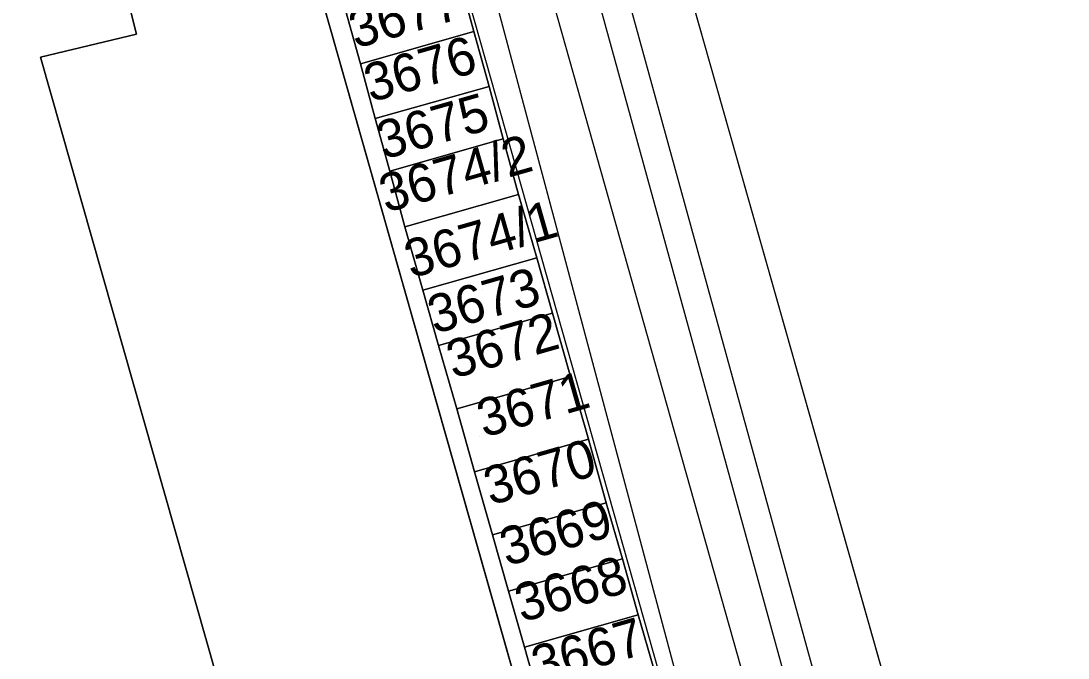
# Model space of a CAD drawing. Extents: x -264070 to -262271, y -1238894 to -1238141.
# Drawn here: x -262414.8 to -262359.7, y -1238220.7 to -1238187.2 of the extents above; entities that cross this region are included whole.
import ezdxf

# ---------------------------------------------------------------- set-up
doc = ezdxf.new("R2010")
doc.units = 0
for name, color, linetype in [('body_kn', 7, 'Continuous'), ('katuz_linie', 7, 'Continuous'), ('kladpar_druhypozemkov', 7, 'Continuous'), ('kladpar_hranice', 7, 'Continuous'), ('kladpar_parcelnecisla', 7, 'Continuous'), ('kladpar_plochy', 7, 'Continuous'), ('tarchy_linie', 7, 'Continuous'), ('zuob_linie', 7, 'Continuous'), ('zuob_plochy', 7, 'Continuous')]:
    doc.layers.add(name, color=color, linetype=linetype)

msp = doc.modelspace()

# ---------------------------------------------------------------- linework, layer by layer
at = {"layer": 'body_kn'}
for p, q in [((-262390.93, -1238187.74), (-262390.93, -1238187.74)), ((-262390.93, -1238187.74), (-262390.93, -1238187.74)), ((-262408.69, -1238187.87), (-262408.69, -1238187.87)), ((-262378.84, -1238188.24), (-262378.84, -1238188.24)), ((-262378.84, -1238188.24), (-262378.84, -1238188.24)), ((-262413.74, -1238189.09), (-262413.74, -1238189.09)), ((-262396.9, -1238189.43), (-262396.9, -1238189.43)), ((-262390.13, -1238190.63), (-262390.13, -1238190.63)), ((-262390.13, -1238190.63), (-262390.13, -1238190.63)), ((-262396.12, -1238192.32), (-262396.12, -1238192.32)), ((-262389.38, -1238193.38), (-262389.38, -1238193.38)), ((-262389.38, -1238193.38), (-262389.38, -1238193.38)), ((-262395.36, -1238195.09), (-262395.36, -1238195.09)), ((-262388.58, -1238196.32), (-262388.58, -1238196.32)), ((-262388.58, -1238196.32), (-262388.58, -1238196.32)), ((-262394.57, -1238198.02), (-262394.57, -1238198.02)), ((-262387.62, -1238199.66), (-262387.62, -1238199.66)), ((-262387.62, -1238199.66), (-262387.62, -1238199.66)), ((-262393.61, -1238201.36), (-262393.61, -1238201.36)), ((-262386.8, -1238202.56), (-262386.8, -1238202.56)), ((-262386.8, -1238202.56), (-262386.8, -1238202.56)), ((-262392.79, -1238204.27), (-262392.79, -1238204.27)), ((-262385.84, -1238205.9), (-262385.84, -1238205.9)), ((-262385.84, -1238205.9), (-262385.84, -1238205.9)), ((-262391.83, -1238207.61), (-262391.83, -1238207.61)), ((-262384.9, -1238209.21), (-262384.9, -1238209.21)), ((-262384.9, -1238209.21), (-262384.9, -1238209.21)), ((-262390.89, -1238210.92), (-262390.89, -1238210.92)), ((-262383.96, -1238212.55), (-262383.96, -1238212.55)), ((-262383.96, -1238212.55), (-262383.96, -1238212.55)), ((-262389.95, -1238214.25), (-262389.95, -1238214.25)), ((-262383.11, -1238215.5), (-262383.11, -1238215.5)), ((-262383.11, -1238215.5), (-262383.11, -1238215.5)), ((-262389.1, -1238217.21), (-262389.1, -1238217.21)), ((-262382.28, -1238218.45), (-262382.28, -1238218.45)), ((-262382.28, -1238218.45), (-262382.28, -1238218.45)), ((-262388.27, -1238220.16), (-262388.27, -1238220.16))]:
    msp.add_line(p, q, dxfattribs=at)
at = {"layer": 'katuz_linie'}
msp.add_lwpolyline([(-262403.88, -1238140.7), (-262389.72, -1238150.23), (-262378.84, -1238188.24), (-262330.05, -1238360.38)], dxfattribs=at)
at = {"layer": 'kladpar_druhypozemkov'}
for p, q in [((-262394.04, -1238189.19), (-262394.04, -1238189.19)), ((-262392.87, -1238191.83), (-262392.87, -1238191.83)), ((-262390.84, -1238194.35), (-262390.84, -1238194.35)), ((-262389.84, -1238197.37), (-262389.84, -1238197.37)), ((-262390.46, -1238201.32), (-262390.46, -1238201.32)), ((-262389.56, -1238203.91), (-262389.56, -1238203.91)), ((-262390.62, -1238209.04), (-262390.62, -1238209.04)), ((-262387.86, -1238210.49), (-262387.86, -1238210.49)), ((-262387.15, -1238213.8), (-262387.15, -1238213.8)), ((-262386.12, -1238216.85), (-262386.12, -1238216.85)), ((-262385.45, -1238219.98), (-262385.45, -1238219.98))]:
    msp.add_line(p, q, dxfattribs=at)
at = {"layer": 'kladpar_hranice'}
msp.add_line((-262389.72, -1238150.23), (-262378.84, -1238188.24), dxfattribs=at)
for points in [[(-262360.5, -1238321.37), (-262399.32, -1238184.63), (-262401.54, -1238176.82), (-262407.99, -1238154.44), (-262408.03, -1238154.32), (-262409.89, -1238148.2), (-262408.59, -1238146.58), (-262403.88, -1238140.7), (-262389.72, -1238150.23)], [(-262378.39, -1238313.48), (-262397.8, -1238318.94), (-262431.42, -1238202.75), (-262452.64, -1238226.14), (-262472.8, -1238248.65), (-262478.54, -1238253.05), (-262489.87, -1238252.04), (-262488.14, -1238247.65), (-262486.63, -1238243.8), (-262479.13, -1238250.08), (-262448.05, -1238212.77), (-262451.61, -1238209.67), (-262450.62, -1238208.43), (-262441.18, -1238196.73), (-262426.3, -1238178.92), (-262408.03, -1238154.32), (-262407.99, -1238154.44), (-262401.54, -1238176.82), (-262407.15, -1238178.16), (-262408.91, -1238171.44), (-262412.63, -1238172.27), (-262408.69, -1238187.87), (-262413.74, -1238189.09), (-262378.39, -1238313.48)], [(-262360.5, -1238321.37), (-262374.91, -1238325.69), (-262378.39, -1238313.48), (-262413.74, -1238189.09), (-262408.69, -1238187.87), (-262412.63, -1238172.27), (-262408.91, -1238171.44), (-262407.15, -1238178.16), (-262401.54, -1238176.82), (-262399.32, -1238184.63), (-262360.5, -1238321.37)], [(-262391.7, -1238184.9), (-262390.93, -1238187.74), (-262396.9, -1238189.43), (-262397.68, -1238186.61), (-262391.7, -1238184.9)], [(-262381.46, -1238221.31), (-262382.28, -1238218.45), (-262383.11, -1238215.5), (-262383.96, -1238212.55), (-262384.9, -1238209.21), (-262385.84, -1238205.9), (-262386.8, -1238202.56), (-262387.62, -1238199.66), (-262388.58, -1238196.32), (-262389.38, -1238193.38), (-262390.13, -1238190.63), (-262390.93, -1238187.74), (-262391.7, -1238184.9)], [(-262397.68, -1238186.61), (-262396.9, -1238189.43), (-262396.12, -1238192.32), (-262395.36, -1238195.09), (-262394.57, -1238198.02), (-262393.61, -1238201.36), (-262392.79, -1238204.27), (-262391.83, -1238207.61), (-262390.89, -1238210.92), (-262389.95, -1238214.25), (-262389.1, -1238217.21), (-262388.27, -1238220.16), (-262387.45, -1238223.02)], [(-262390.93, -1238187.74), (-262390.13, -1238190.63), (-262396.12, -1238192.32), (-262396.9, -1238189.43), (-262390.93, -1238187.74)], [(-262378.84, -1238188.24), (-262330.05, -1238360.38)], [(-262390.13, -1238190.63), (-262389.38, -1238193.38), (-262395.36, -1238195.09), (-262396.12, -1238192.32), (-262390.13, -1238190.63)], [(-262389.38, -1238193.38), (-262388.58, -1238196.32), (-262394.57, -1238198.02), (-262395.36, -1238195.09), (-262389.38, -1238193.38)], [(-262388.58, -1238196.32), (-262387.62, -1238199.66), (-262393.61, -1238201.36), (-262394.57, -1238198.02), (-262388.58, -1238196.32)], [(-262387.62, -1238199.66), (-262386.8, -1238202.56), (-262392.79, -1238204.27), (-262393.61, -1238201.36), (-262387.62, -1238199.66)], [(-262386.8, -1238202.56), (-262385.84, -1238205.9), (-262391.83, -1238207.61), (-262392.79, -1238204.27), (-262386.8, -1238202.56)], [(-262385.84, -1238205.9), (-262384.9, -1238209.21), (-262390.89, -1238210.92), (-262391.83, -1238207.61), (-262385.84, -1238205.9)], [(-262384.9, -1238209.21), (-262383.96, -1238212.55), (-262389.95, -1238214.25), (-262390.89, -1238210.92), (-262384.9, -1238209.21)], [(-262383.96, -1238212.55), (-262383.11, -1238215.5), (-262389.1, -1238217.21), (-262389.95, -1238214.25), (-262383.96, -1238212.55)], [(-262383.11, -1238215.5), (-262382.28, -1238218.45), (-262388.27, -1238220.16), (-262389.1, -1238217.21), (-262383.11, -1238215.5)], [(-262382.28, -1238218.45), (-262381.46, -1238221.31), (-262387.45, -1238223.02), (-262388.27, -1238220.16), (-262382.28, -1238218.45)]]:
    msp.add_lwpolyline(points, dxfattribs=at)
at = {"layer": 'kladpar_plochy'}
for p, q in [((-262389.72, -1238150.23), (-262378.84, -1238188.24)), ((-262360.5, -1238321.37), (-262399.32, -1238184.63)), ((-262390.93, -1238187.74), (-262391.7, -1238184.9)), ((-262397.68, -1238186.61), (-262396.9, -1238189.43)), ((-262390.13, -1238190.63), (-262390.93, -1238187.74)), ((-262378.84, -1238188.24), (-262330.05, -1238360.38)), ((-262396.9, -1238189.43), (-262396.12, -1238192.32)), ((-262389.38, -1238193.38), (-262390.13, -1238190.63)), ((-262396.12, -1238192.32), (-262395.36, -1238195.09)), ((-262388.58, -1238196.32), (-262389.38, -1238193.38)), ((-262395.36, -1238195.09), (-262394.57, -1238198.02)), ((-262387.62, -1238199.66), (-262388.58, -1238196.32)), ((-262394.57, -1238198.02), (-262393.61, -1238201.36)), ((-262386.8, -1238202.56), (-262387.62, -1238199.66)), ((-262393.61, -1238201.36), (-262392.79, -1238204.27)), ((-262385.84, -1238205.9), (-262386.8, -1238202.56)), ((-262392.79, -1238204.27), (-262391.83, -1238207.61)), ((-262384.9, -1238209.21), (-262385.84, -1238205.9)), ((-262391.83, -1238207.61), (-262390.89, -1238210.92)), ((-262383.96, -1238212.55), (-262384.9, -1238209.21)), ((-262390.89, -1238210.92), (-262389.95, -1238214.25)), ((-262383.11, -1238215.5), (-262383.96, -1238212.55)), ((-262389.95, -1238214.25), (-262389.1, -1238217.21)), ((-262382.28, -1238218.45), (-262383.11, -1238215.5)), ((-262389.1, -1238217.21), (-262388.27, -1238220.16)), ((-262381.46, -1238221.31), (-262382.28, -1238218.45)), ((-262388.27, -1238220.16), (-262387.45, -1238223.02))]:
    msp.add_line(p, q, dxfattribs=at)
for points in [[(-262378.39, -1238313.48), (-262397.8, -1238318.94), (-262431.42, -1238202.75), (-262452.64, -1238226.14), (-262472.8, -1238248.65), (-262478.54, -1238253.05), (-262489.87, -1238252.04), (-262488.14, -1238247.65), (-262486.63, -1238243.8), (-262479.13, -1238250.08), (-262448.05, -1238212.77), (-262451.61, -1238209.67), (-262450.62, -1238208.43), (-262441.18, -1238196.73), (-262426.3, -1238178.92), (-262408.03, -1238154.32), (-262407.99, -1238154.44), (-262401.54, -1238176.82), (-262407.15, -1238178.16), (-262408.91, -1238171.44), (-262412.63, -1238172.27), (-262408.69, -1238187.87), (-262413.74, -1238189.09)], [(-262360.5, -1238321.37), (-262374.91, -1238325.69), (-262378.39, -1238313.48), (-262413.74, -1238189.09), (-262408.69, -1238187.87), (-262412.63, -1238172.27), (-262408.91, -1238171.44), (-262407.15, -1238178.16), (-262401.54, -1238176.82), (-262399.32, -1238184.63)], [(-262391.7, -1238184.9), (-262390.93, -1238187.74), (-262396.9, -1238189.43), (-262397.68, -1238186.61)], [(-262390.93, -1238187.74), (-262390.13, -1238190.63), (-262396.12, -1238192.32), (-262396.9, -1238189.43)], [(-262390.13, -1238190.63), (-262389.38, -1238193.38), (-262395.36, -1238195.09), (-262396.12, -1238192.32)], [(-262389.38, -1238193.38), (-262388.58, -1238196.32), (-262394.57, -1238198.02), (-262395.36, -1238195.09)], [(-262388.58, -1238196.32), (-262387.62, -1238199.66), (-262393.61, -1238201.36), (-262394.57, -1238198.02)], [(-262387.62, -1238199.66), (-262386.8, -1238202.56), (-262392.79, -1238204.27), (-262393.61, -1238201.36)], [(-262386.8, -1238202.56), (-262385.84, -1238205.9), (-262391.83, -1238207.61), (-262392.79, -1238204.27)], [(-262385.84, -1238205.9), (-262384.9, -1238209.21), (-262390.89, -1238210.92), (-262391.83, -1238207.61)], [(-262384.9, -1238209.21), (-262383.96, -1238212.55), (-262389.95, -1238214.25), (-262390.89, -1238210.92)], [(-262383.96, -1238212.55), (-262383.11, -1238215.5), (-262389.1, -1238217.21), (-262389.95, -1238214.25)], [(-262383.11, -1238215.5), (-262382.28, -1238218.45), (-262388.27, -1238220.16), (-262389.1, -1238217.21)], [(-262382.28, -1238218.45), (-262381.46, -1238221.31), (-262387.45, -1238223.02), (-262388.27, -1238220.16)]]:
    msp.add_lwpolyline(points, close=True, dxfattribs=at)
at = {"layer": 'tarchy_linie'}
for points in [[(-262361.97, -1238368.95), (-262344.36, -1238346.87), (-262351.9, -1238325.3), (-262351.83, -1238325.28), (-262397.32, -1238164.44), (-262399.01, -1238164.9), (-262399.26, -1238164.22), (-262397.54, -1238163.76), (-262400.87, -1238151.1), (-262403.74, -1238151.82), (-262403.99, -1238151.15), (-262409.81, -1238148.45), (-262409.89, -1238148.2), (-262408.89, -1238146.95), (-262408.59, -1238146.58), (-262407.79, -1238145.58), (-262405.32, -1238142.5), (-262404.35, -1238141.28)], [(-262404.35, -1238141.28), (-262392.4, -1238151.11), (-262365.07, -1238250.48), (-262335.85, -1238347.87), (-262334.52, -1238347.49), (-262330.76, -1238360.63)], [(-262405.32, -1238142.5), (-262393.76, -1238151.99), (-262366.55, -1238250.91), (-262333.51, -1238360.96), (-262333.36, -1238361.53)], [(-262407.79, -1238145.58), (-262401.69, -1238148.07), (-262394.99, -1238166.6), (-262372.75, -1238249.84), (-262361.76, -1238287.36), (-262340.75, -1238347.48), (-262360.93, -1238372.79), (-262353.34, -1238404.9), (-262342.37, -1238443.9)], [(-262408.89, -1238146.95), (-262396.16, -1238152.84), (-262368.27, -1238251.77), (-262334.29, -1238361.85)]]:
    msp.add_lwpolyline(points, dxfattribs=at)
at = {"layer": 'zuob_linie'}
msp.add_lwpolyline([(-262532.77, -1238240.69), (-262526.78, -1238240.5), (-262513.1, -1238240.06), (-262503.15, -1238239.74), (-262498.93, -1238240.78), (-262497.9, -1238241.03), (-262491.22, -1238242.67), (-262486.63, -1238243.8), (-262485.37, -1238239.87), (-262456.69, -1238205.4), (-262455.83, -1238204.36), (-262446.26, -1238192.8), (-262431.6, -1238174.74), (-262409.89, -1238148.2), (-262408.59, -1238146.58), (-262403.88, -1238140.7), (-262389.72, -1238150.23), (-262378.84, -1238188.24), (-262330.05, -1238360.38)], dxfattribs=at)
at = {"layer": 'zuob_plochy'}
msp.add_lwpolyline([(-262532.77, -1238240.69), (-262526.78, -1238240.5), (-262513.1, -1238240.06), (-262503.15, -1238239.74), (-262498.93, -1238240.78), (-262497.9, -1238241.03), (-262491.22, -1238242.67), (-262486.63, -1238243.8), (-262485.37, -1238239.87), (-262456.69, -1238205.4), (-262455.83, -1238204.36), (-262446.26, -1238192.8), (-262431.6, -1238174.74), (-262409.89, -1238148.2), (-262408.59, -1238146.58), (-262403.88, -1238140.7), (-262389.72, -1238150.23), (-262378.84, -1238188.24), (-262330.05, -1238360.38)], dxfattribs=at)

# ---------------------------------------------------------------- texts
at = {"layer": 'kladpar_parcelnecisla'}
for s, p in [('3677', (-262397.161, -1238188.641)), ('3676', (-262396.357, -1238191.474)), ('3675', (-262395.69, -1238194.489)), ('3674/2', (-262395.563, -1238197.287)), ('3674/1', (-262394.236, -1238200.74)), ('3673', (-262393.005, -1238203.672)), ('3672', (-262392.02, -1238206.028)), ('3671', (-262390.413, -1238209.131)), ('3670', (-262390.057, -1238212.702)), ('3669', (-262389.212, -1238215.907)), ('3668', (-262388.415, -1238218.863)), ('3667', (-262387.537, -1238222.124))]:
    msp.add_text(s, height=2, rotation=16, dxfattribs=at).set_placement(p)

doc.saveas('drawing.dxf')
